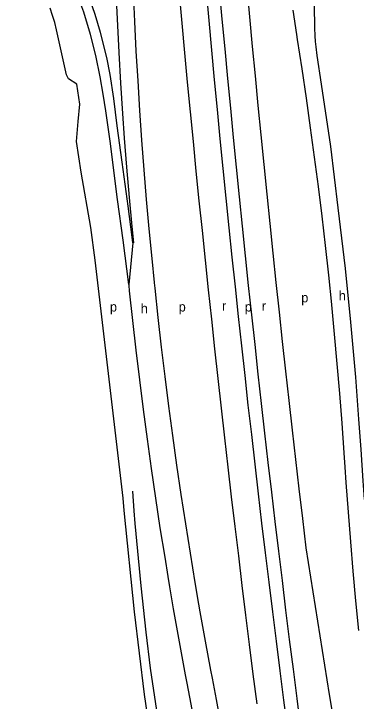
# Model space of a CAD drawing. Extents: x 157646 to 159241, y 379213 to 381217.
# Drawn here: x 157846.4 to 157990.2, y 380397.8 to 380686.9 of the extents above; entities that cross this region are included whole.
import ezdxf

# ---------------------------------------------------------------- set-up
doc = ezdxf.new("R2010")
doc.units = 0
for name, color, linetype in [('BLT_Basislijn', 7, 'Continuous'), ('BLT_Centroide', 7, 'Continuous'), ('BLT_Gemeentegrens', 7, 'Continuous'), ('BLT_Vlakafsluiter', 7, 'Continuous')]:
    doc.layers.add(name, color=color, linetype=linetype)

msp = doc.modelspace()

# ---------------------------------------------------------------- linework, layer by layer
at = {"layer": 'BLT_Basislijn'}
for points in [[(157882.45, 380846.89), (157883.04, 380838.89), (157884.34, 380818.38), (157885.54, 380800.89), (157886.1, 380789.57), (157886.84, 380770.13), (157887.3, 380756.89), (157887.65, 380745.01), (157888.2, 380724.65), (157888.76, 380706.69), (157889.54, 380690.32), (157890.47, 380670.6), (157891.25, 380657.66), (157891.99, 380644.97), (157892.73, 380634.6), (157893.73, 380622.43), (157894.85, 380609.65), (157895.96, 380597.43), (157896.63, 380590.62), (157896.39, 380590.57)], [(157894.63, 380572.97), (157892.26, 380591.73), (157889.94, 380608.76), (157886.83, 380633.32), (157885.06, 380646.1), (157883.95, 380653.13), (157882.62, 380660.38), (157880.81, 380669.36), (157878.64, 380678.15), (157875.79, 380687.62), (157872.45, 380696.66), (157869.45, 380703.88), (157866.65, 380710.13), (157862.3, 380719.04), (157857.75, 380727.87), (157852.99, 380737.29), (157849.63, 380744.22), (157846.35, 380752.42)], [(157896.39, 380590.57), (157895.52, 380597.32), (157894.38, 380605.91), (157891.92, 380624.54), (157889.84, 380639.8), (157888.35, 380651.31), (157886.82, 380661.36), (157885.39, 380668.55), (157882.8, 380679.08), (157880.61, 380686.58), (157878.44, 380692.82), (157876.06, 380699.06), (157873.13, 380706.44)], [(157966.99, 380386.5), (157965.39, 380398.9), (157963.81, 380411.29), (157962.25, 380423.69), (157960.71, 380436.09), (157959.19, 380448.49), (157957.69, 380460.9), (157956.2, 380473.3), (157954.74, 380485.71), (157953.3, 380498.13), (157951.87, 380510.54), (157950.47, 380522.96), (157949.08, 380535.38), (157947.72, 380547.8), (157946.37, 380560.22), (157945.04, 380572.64), (157943.73, 380585.07), (157942.45, 380597.5), (157941.18, 380609.93), (157939.93, 380622.36), (157938.7, 380634.8), (157937.49, 380647.24), (157936.3, 380659.67), (157935.12, 380672.12), (157933.97, 380684.56), (157932.84, 380697)], [(157944.29, 380698.04), (157945.42, 380685.61), (157946.57, 380673.18), (157947.74, 380660.76), (157948.93, 380648.34), (157950.14, 380635.92), (157951.37, 380623.51), (157952.62, 380611.09), (157953.89, 380598.68), (157955.17, 380586.27), (157956.48, 380573.86), (157957.8, 380561.45), (157959.15, 380549.04), (157960.51, 380536.64), (157961.9, 380524.24), (157963.3, 380511.84), (157964.72, 380499.45), (157966.16, 380487.05), (157967.62, 380474.66), (157969.1, 380462.27), (157971.03, 380449.94), (157972.98, 380437.6), (157974.94, 380425.28), (157976.93, 380412.95), (157978.93, 380400.63), (157980.96, 380388.32)], [(157896.5, 380696.15), (157897.06, 380683.66), (157897.69, 380671.18), (157898.41, 380658.71), (157899.2, 380646.23), (157900.07, 380633.77), (157901.02, 380621.31), (157902.05, 380608.85), (157903.15, 380596.4), (157904.33, 380583.96), (157905.35, 380573.89), (157905.36, 380573.73), (157905.59, 380571.53), (157906.93, 380559.1), (157908.34, 380546.69), (157909.84, 380534.28), (157911.41, 380521.88), (157913.06, 380509.49), (157914.78, 380497.11), (157916.58, 380484.75), (157918.46, 380472.39), (157920.42, 380460.05), (157922.45, 380447.72), (157924.02, 380438.54), (157924.56, 380435.4), (157926.75, 380423.1), (157929.02, 380410.81), (157929.65, 380407.43), (157931.32, 380398.52), (157933.57, 380386.22)], [(157915.81, 380695.46), (157916.94, 380682.99), (157918.1, 380670.53), (157919.27, 380658.06), (157920.47, 380645.59), (157921.68, 380633.13), (157922.91, 380620.67), (157924.16, 380608.21), (157925.44, 380595.75), (157926.73, 380583.29), (157928.04, 380570.84), (157929.37, 380558.39), (157930.72, 380545.94), (157932.09, 380533.49), (157933.47, 380521.05), (157934.88, 380508.6), (157936.31, 380496.16), (157937.76, 380483.73), (157939.22, 380471.29), (157940.71, 380458.86), (157942.21, 380446.42), (157943.74, 380433.99), (157945.28, 380421.57), (157946.84, 380409.14), (157948.43, 380396.72)], [(157961.43, 380385.78), (157959.83, 380398.18), (157958.25, 380410.59), (157956.69, 380422.99), (157955.15, 380435.4), (157953.63, 380447.82), (157952.13, 380460.23), (157950.64, 380472.64), (157949.18, 380485.06), (157947.73, 380497.48), (157946.31, 380509.91), (157944.9, 380522.33), (157943.52, 380534.76), (157942.15, 380547.19), (157940.8, 380559.62), (157939.47, 380572.05), (157938.16, 380584.49), (157936.88, 380596.93), (157935.61, 380609.37), (157934.35, 380621.81), (157933.12, 380634.25), (157931.91, 380646.7), (157930.72, 380659.15), (157929.55, 380671.59), (157928.39, 380684.05), (157927.26, 380696.5)], [(157963.53, 380688.44), (157965.14, 380678.13), (157965.46, 380676.08), (157967.37, 380663.73), (157969.19, 380651.37), (157970.94, 380638.99), (157972.61, 380626.61), (157974.21, 380614.21), (157975.72, 380601.81), (157977.16, 380589.4), (157978.52, 380576.97), (157979.8, 380564.62), (157979.81, 380564.54), (157979.81, 380564.51), (157981.01, 380552.1), (157982.14, 380539.66), (157983.19, 380527.2), (157984.16, 380514.74), (157985.06, 380502.28), (157985.46, 380496.24), (157985.89, 380489.81), (157986.79, 380477.34), (157987.77, 380464.87), (157988.82, 380452.41), (157989.95, 380439.96), (157991.16, 380427.52)], [(157972.56, 380690.36), (157972.68, 380681.01), (157972.82, 380677.61), (157972.99, 380675.2), (157973.26, 380672.92), (157973.68, 380669.38), (157975.46, 380657.32), (157979.38, 380631.05), (157982.53, 380605.22), (157985.53, 380579.81), (157987.76, 380557.13), (157989.88, 380534.13), (157991.16, 380516.39), (157992.11, 380503.64), (157993.04, 380490.51), (157993.51, 380482.61), (157993.77, 380482.61)], [(157894.63, 380572.97), (157894.65, 380572.79), (157894.67, 380572.62), (157894.9, 380570.41), (157896.24, 380557.92), (157897.65, 380545.43), (157899.15, 380532.96), (157900.72, 380520.49), (157902.37, 380508.04), (157904.1, 380495.59), (157905.9, 380483.16), (157907.79, 380470.74), (157909.76, 380458.33), (157911.08, 380450.3)], [(157897.41, 380472.58), (157896.91, 380477.9), (157896.31, 380486.07)], [(157923.09, 380282.17), (157922.34, 380287.79), (157921.31, 380296.5), (157920.1, 380304.84), (157917.66, 380318.89), (157911.45, 380361.93), (157906.86, 380391.11), (157903.8, 380411.7), (157902.02, 380426.88), (157899.86, 380446.27), (157897.41, 380472.58)], [(157911.08, 380450.3), (157911.8, 380445.93), (157913.38, 380436.7), (157913.93, 380433.54), (157916.13, 380421.17), (157918.4, 380408.82), (157919.04, 380405.42), (157920.7, 380396.55), (157922.95, 380384.31), (157925.12, 380372.05), (157925.57, 380369.48), (157927.24, 380359.78), (157929.3, 380347.51), (157931.29, 380335.22), (157933.23, 380322.92), (157935.1, 380310.61), (157936.32, 380302.32), (157936.91, 380298.3), (157938.66, 380285.97), (157939.43, 380280.31)]]:
    msp.add_lwpolyline(points, dxfattribs=at)
at = {"layer": 'BLT_Gemeentegrens'}
msp.add_lwpolyline([(157911.18, 380333.38), (157901.27, 380400.58), (157897.11, 380435.4), (157892.78, 380478.03), (157892.26, 380483.16), (157880.59, 380583.25), (157878.74, 380596.99), (157874.71, 380620.32), (157872.73, 380633.23), (157873.46, 380641.61), (157874.1, 380648.86), (157872.82, 380657.28), (157869.31, 380659.54), (157868.48, 380661.26), (157864.36, 380680.1), (157863.54, 380683.16), (157862.65, 380686.2), (157861.7, 380689.23)], dxfattribs=at)
at = {"layer": 'BLT_Vlakafsluiter'}
msp.add_line((157896.39, 380590.57), (157894.63, 380572.97), dxfattribs=at)

# ---------------------------------------------------------------- texts
at = {"layer": 'BLT_Centroide'}
for s, p in [('h', (157982.89, 380566.33)), ('p', (157967.12, 380565.53)), ('p', (157886.74, 380561.66)), ('h', (157899.69, 380560.97)), ('p', (157915.65, 380561.66)), ('r', (157933.83, 380562.04)), ('p', (157943.41, 380561.66)), ('r', (157950.57, 380562.04))]:
    msp.add_text(s, height=4, dxfattribs=at).set_placement(p)

doc.saveas('drawing.dxf')
